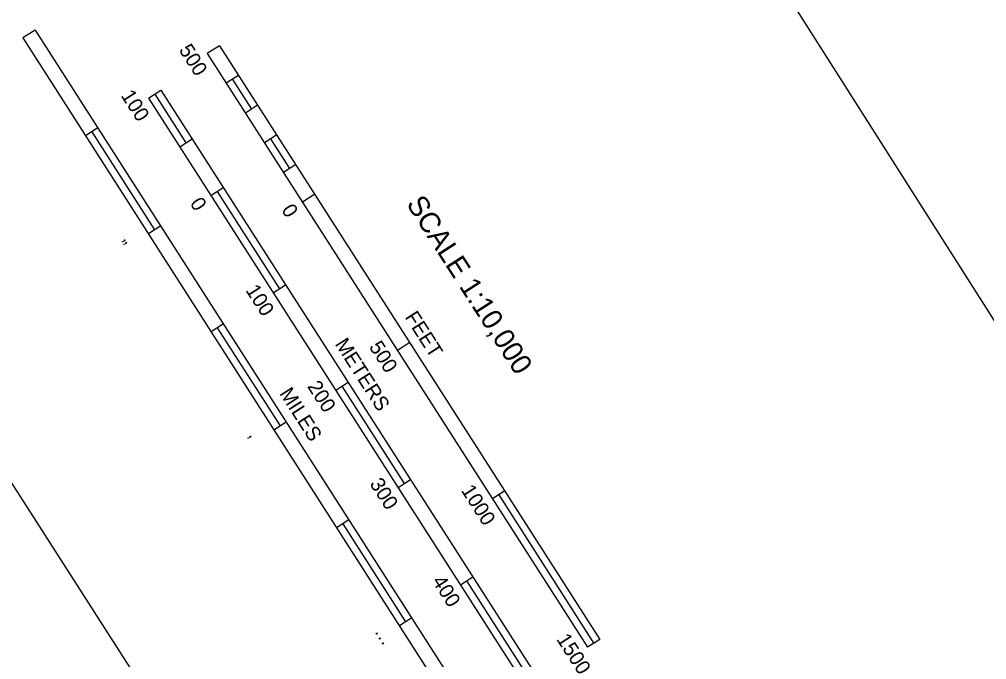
# Model space of a CAD drawing. Extents: x 3962991 to 3983549, y 181631 to 204078.
# Drawn here: x 3968557 to 3971302, y 189124 to 190940 of the extents above; entities that cross this region are included whole.
import ezdxf

# ---------------------------------------------------------------- set-up
doc = ezdxf.new("R2010")
doc.units = 0
doc.layers.add('V-ANNO-SYMB', color=7, linetype='Continuous')
doc.layers.add('V-GRID-FRAM', color=7, linetype='Continuous')

msp = doc.modelspace()

# ---------------------------------------------------------------- linework, layer by layer
at = {"layer": 'V-ANNO-SYMB'}
for p, q in [((3968602.3, 190910), (3968567.3, 190887.6)), ((3968567.3, 190887.6), (3969992.2, 188665.1)), ((3968602.3, 190910), (3970027.1, 188687.5)), ((3969125.8, 190865.5), (3969090.8, 190843.1)), ((3969125.8, 190865.5), (3970205.2, 189181.8)), ((3969090.8, 190843.1), (3970170.2, 189159.4)), ((3969179.7, 190781.3), (3969144.8, 190758.9)), ((3969162.3, 190770.1), (3969216.2, 190685.9)), ((3968924.1, 190717.2), (3968959, 190739.6)), ((3968941.5, 190728.4), (3969030.1, 190590.3)), ((3968959, 190739.6), (3970021.2, 189082.8)), ((3968924.1, 190717.2), (3969986.2, 189060.4)), ((3969233.7, 190697.1), (3969198.8, 190674.7)), ((3968780.4, 190632.2), (3968745.4, 190609.8)), ((3968762.9, 190621), (3968941, 190343.2)), ((3969287.7, 190612.9), (3969252.7, 190590.5)), ((3969012.6, 190579.1), (3969047.5, 190601.5)), ((3969270.2, 190601.7), (3969324.2, 190517.5)), ((3969341.6, 190528.7), (3969306.7, 190506.3)), ((3969101.1, 190441), (3969136, 190463.4)), ((3969118.6, 190452.2), (3969295.6, 190176.1)), ((3969395.6, 190444.5), (3969360.7, 190422.1)), ((3968958.5, 190354.4), (3968923.5, 190332)), ((3969278.1, 190164.9), (3969313.1, 190187.3)), ((3969136.6, 190076.5), (3969101.7, 190054.1)), ((3969119.1, 190065.3), (3969297.2, 189787.5)), ((3969665.5, 190023.6), (3969630.5, 190001.2)), ((3969455.1, 189888.8), (3969490.1, 189911.2)), ((3969472.6, 189900), (3969649.6, 189623.9)), ((3969279.8, 189776.3), (3969314.7, 189798.7)), ((3969632.2, 189612.7), (3969667.1, 189635.1)), ((3969935.3, 189602.7), (3969900.4, 189580.3)), ((3969917.8, 189591.5), (3970187.7, 189170.6)), ((3969492.8, 189520.9), (3969457.9, 189498.5)), ((3969475.3, 189509.7), (3969653.4, 189231.9)), ((3969809.2, 189336.5), (3969844.1, 189358.9)), ((3969826.7, 189347.7), (3970003.7, 189071.6)), ((3969670.9, 189243.1), (3969636, 189220.7)), ((3970205.2, 189181.8), (3970170.2, 189159.4))]:
    msp.add_line(p, q, dxfattribs=at)
msp.add_lwpolyline([(3964242.1, 196321.7), (3973169.7, 182396.1), (3982815.9, 188580.2), (3973888.3, 202505.8), (3964242.1, 196321.7)], dxfattribs=at)
at = {"layer": 'V-GRID-FRAM'}
msp.add_lwpolyline([(3973881.1, 201670.7), (3982001.8, 189003.7), (3974929.2, 184418.3), (3966825.4, 197159.8), (3973881.1, 201670.7)], dxfattribs=at)

# ---------------------------------------------------------------- texts
at = {"layer": 'V-ANNO-SYMB'}
for s, height, p in [('500', 41.5, (3969008.8, 190853.6)), ('100', 41.5, (3968844.2, 190724.4)), ('0', 41.5, (3969040.1, 190418.8)), ('SCALE 1:10,000', 58.35, (3969654.2, 190417)), ('0', 41.5, (3969299.7, 190399.9)), ('„', 38.9, (3968851.4, 190315.9)), ('100', 41.5, (3969198.2, 190172.1)), ('FEET', 41.5, (3969650.1, 190096)), ('METERS', 41.5, (3969451.6, 190019.6)), ('500', 41.5, (3969548.5, 190011.7)), ('MILES', 41.5, (3969294, 189879.4)), ('200', 41.5, (3969373.2, 189899.3)), ('‚', 38.9, (3969207.6, 189760.3)), ('300', 41.5, (3969550.2, 189623.2)), ('1000', 41.5, (3969809.6, 189604.6)), ('400', 41.5, (3969727.2, 189347)), ('…', 38.9, (3969563.8, 189204.6)), ('1500', 41.5, (3970080.3, 189182.3))]:
    msp.add_text(s, height=height, rotation=302.6637, dxfattribs=at).set_placement(p)

doc.saveas('drawing.dxf')
